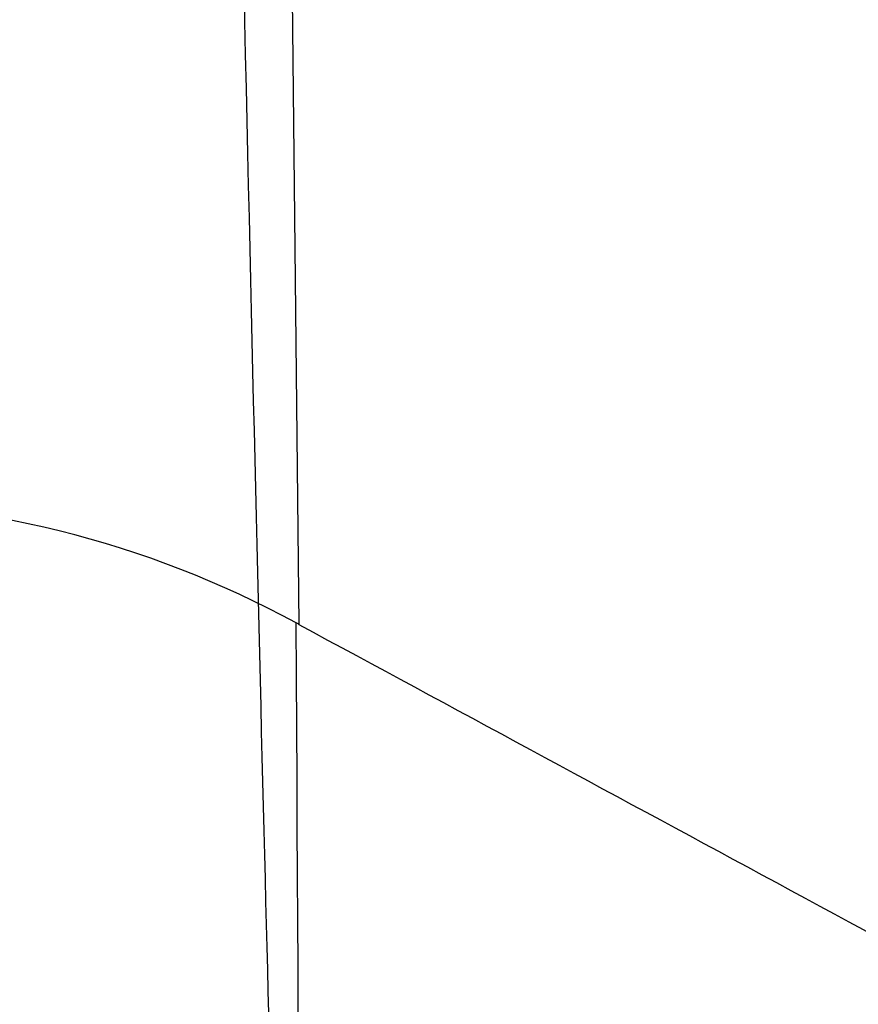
# Model space of a CAD drawing. Header units: millimetres. Extents: x -445 to 449, y -417 to 415.
# Tile 869 of 1056: x 0.27 to 1.98, y -257.02 to -255.01. Entities that reach past the tile are written whole.
import ezdxf

# ---------------------------------------------------------------- set-up
doc = ezdxf.new("R2010")
doc.units = ezdxf.units.MM
doc.header["$MEASUREMENT"] = 0
doc.layers.add('Default', color=7, linetype='Continuous', true_color=0x000000)

msp = doc.modelspace()

# ---------------------------------------------------------------- linework, layer by layer
at = {"layer": 'Default', "color": 9, "true_color": 0xbfbfbf}
msp.add_line((0.7504, -248.001, -748.1257), (0.8377, -256.2441, -776.9708), dxfattribs=at)
at = {"layer": 'Default', "color": 9, "true_color": 0xbfbfbf, "extrusion": (-0.002912, 0.27477, 0.961506)}
msp.add_circle((2.865, 51.9281, -786.9724), 16, dxfattribs=at)
at = {"layer": 'Default', "color": 9, "true_color": 0xbfbfbf, "extrusion": (0.014337, 0.961422, -0.274702)}
for centre, radius, start, end in [((-82.5342, -800.7812, -50.9828), 80, 10.889402, 158.784613), ((-82.5342, -800.7812, -51.9828), 81, 13.441897, 157.669756), ((-82.5342, -800.7812, -51.9828), 79, 10.84081, 160.367444), ((-82.5342, -800.7812, -52.9828), 80, 10.717106, 160.108548)]:
    msp.add_arc(centre, radius, start, end, dxfattribs=at)
at = {"layer": 'Default', "color": 9, "true_color": 0xbfbfbf, "extrusion": (-0.002912, 0.27477, 0.961506)}
for centre, radius in [((2.865, 51.9281, -786.4724), 16), ((2.865, 51.9281, -785.9724), 15.5)]:
    msp.add_arc(centre, radius, 90.03974, 270.03974, dxfattribs=at)
at = {"layer": 'Default', "color": 9, "true_color": 0xbfbfbf}
for points, degree in [([(-86.3984, -259.9534, -916.3864), (-42.424, -234.8891, -923.4158), (1.5505, -209.8248, -930.4453)], 2), ([(89.3645, -259.8173, -915.8954), (44.8338, -235.7502, -922.908), (0.3032, -211.683, -929.9205)], 2), ([(1.5914, -212.3717, -944.0283), (-42.9462, -237.757, -936.9089), (-87.4839, -263.1423, -929.7895)], 2), ([(0.329, -214.2048, -943.5083), (45.4299, -238.5802, -936.406), (90.5309, -262.9555, -929.3036)], 2), ([(-0.2509, -215.7546, -945.1448), (0.3662, -270.6027, -949.6874), (0.9833, -325.4507, -954.23)], 2), ([(-0.6179, -218.5753, -940.3393), (-0.0176, -271.9281, -944.7581), (0.5827, -325.2808, -949.1769)], 2), ([(86.6768, -265.7548, -926.5924), (43.0295, -242.165, -933.4659), (-0.6179, -218.5753, -940.3393)], 2), ([(0.7504, -248.001, -748.1257), (8.297, -252.0797, -746.9372), (15.8437, -256.1584, -745.7488)], 2), ([(11.8816, -259.534, -744.7962), (5.8443, -256.271, -745.7469), (-0.193, -253.0081, -746.6977)], 2), ([(0.8377, -256.2441, -776.9708), (0.8359, -256.2431, -776.9711), (0.8341, -256.2421, -776.9714), (0.8323, -256.2411, -776.9716)], 3), ([(0.8377, -256.2441, -776.9708), (8.3844, -260.3228, -775.7824), (15.931, -264.4014, -774.594)], 2)]:
    msp.add_open_spline(points, degree=degree, dxfattribs=at)
for points, knots in [([(-0.0643, -211.9207, -928.4027), (0.0688, -219.6724, -918.9306), (0.3098, -233.4523, -898.9459), (0.6161, -250.0266, -863.1219), (0.8192, -259.429, -821.7975), (0.8479, -258.5781, -791.6711), (0.8323, -256.2411, -776.9716)], [-189.353565, -189.353565, -189.353565, -189.353565, -153.964953, -118.576332, -71.391504, -24.206688, -24.206688, -24.206688, -24.206688]), ([(0.8323, -256.2411, -776.9716), (0.5292, -256.0757, -777.009), (0.1816, -255.9895, -777.0285), (-0.5118, -255.9973, -777.0284), (-0.8575, -256.0913, -777.0087), (-1.1567, -256.2635, -776.9712)], [-13.64441, -13.64441, -13.64441, -13.64441, -12.578055, -12.578055, -11.511505, -11.511505, -11.511505, -11.511505])]:
    msp.add_open_spline(points, degree=3, knots=knots, dxfattribs=at)
msp.add_rational_spline([(-0.2164, -250.9471, -747.2867), (15.7826, -250.7669, -747.2897), (15.9568, -266.15, -742.8932), (16.1309, -281.5331, -738.4966), (0.132, -281.7133, -738.4936)], [1, 0.707106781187, 1, 0.707106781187, 1], degree=2, knots=[50.265482, 50.265482, 50.265482, 75.398224, 75.398224, 100.530965, 100.530965, 100.530965], dxfattribs=at)

doc.saveas('drawing.dxf')
